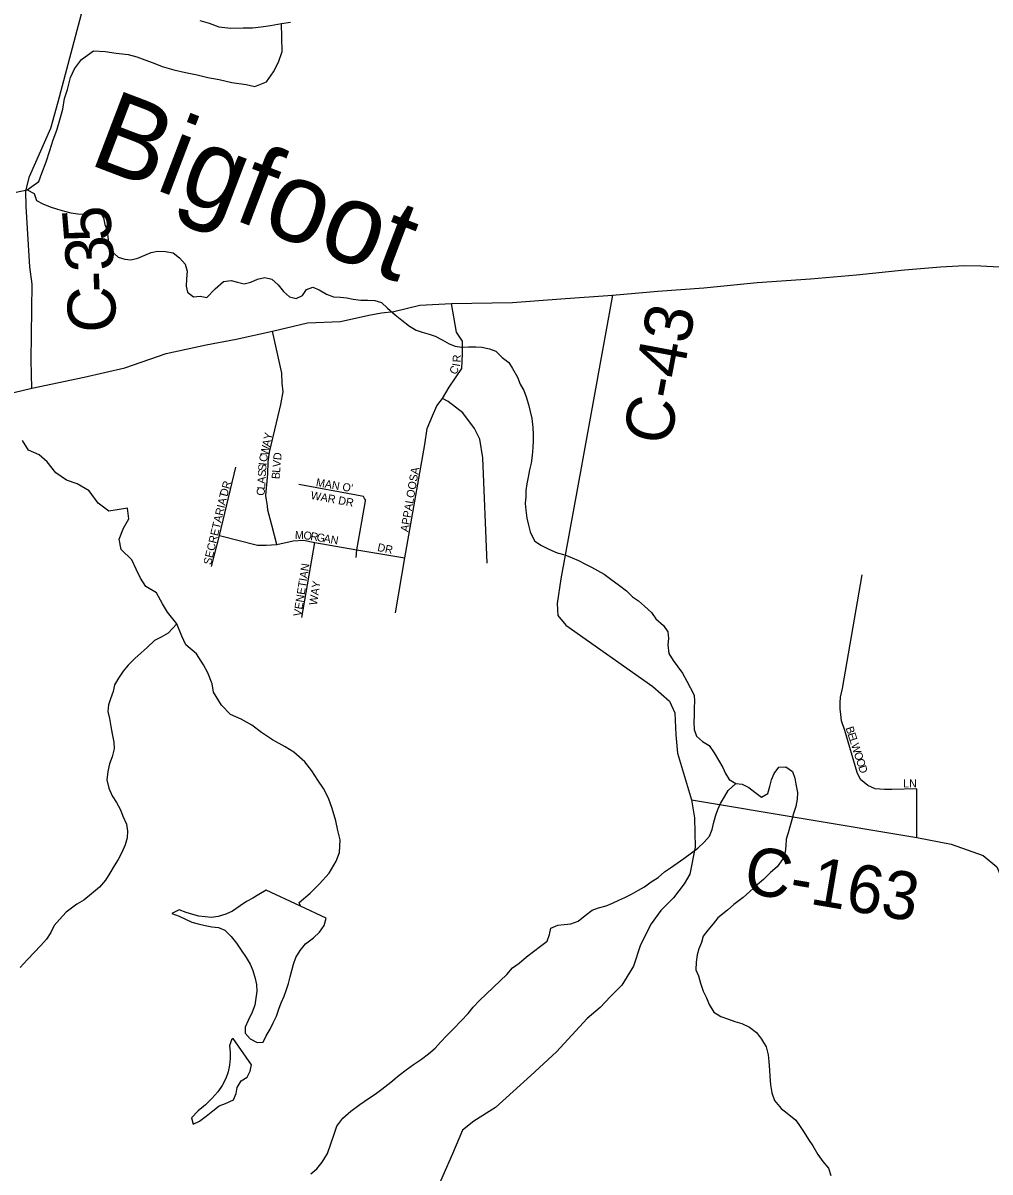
# Model space of a CAD drawing. Extents: x 0 to 34, y -4 to 22.
# Drawn here: x 7.021 to 7.827, y 16.356 to 17.313 of the extents above; entities that cross this region are included whole.
import ezdxf

# ---------------------------------------------------------------- set-up
doc = ezdxf.new("R2010")
doc.units = 0
for name, color, linetype in [('GM_X_County_Road', 7, 'Continuous'), ('GM_X_County_Road_Text', 7, 'Continuous'), ('GM_X_Major_River', 7, 'Continuous'), ('GM_X_Minor_Lake', 7, 'Continuous'), ('GM_X_Minor_River', 7, 'Continuous'), ('GM_X_Minor_River_Text', 7, 'Continuous'), ('GM_X_Township_Subdivision', 7, 'Continuous'), ('GM_X_Township_Subdivision_Text', 7, 'Continuous'), ('GM_X_US_Route', 7, 'Continuous')]:
    doc.layers.add(name, color=color, linetype=linetype)

msp = doc.modelspace()

# ---------------------------------------------------------------- linework, layer by layer
at = {"layer": 'GM_X_County_Road'}
for points in [[(7.02824, 17.00931), (7.02778, 17.03262), (7.02845, 17.09594), (7.02658, 17.11041), (7.02352, 17.16044), (7.02324, 17.17355), (7.02614, 17.18552), (7.04401, 17.22581), (7.05004, 17.24762), (7.07789, 17.35259), (7.07935, 17.35808), (7.07972, 17.35945)], [(7.51197, 17.08674), (7.48677, 16.94762)], [(7.48677, 16.94762), (7.48648, 16.946), (7.46914, 16.85029), (7.46597, 16.82992), (7.46659, 16.8199), (7.47328, 16.81176), (7.54572, 16.76061), (7.5595, 16.7485), (7.56406, 16.73871), (7.56472, 16.72032), (7.56618, 16.70529), (7.57799, 16.6662)], [(7.57799, 16.6662), (7.58031, 16.65128), (7.581, 16.62689), (7.57651, 16.60435), (7.57181, 16.5962), (7.56294, 16.58462), (7.5524, 16.57397), (7.54436, 16.56311), (7.53538, 16.54558), (7.52954, 16.52783), (7.51993, 16.51175), (7.51054, 16.50257), (7.50177, 16.49338), (7.49092, 16.48419), (7.46544, 16.45643), (7.44415, 16.4366), (7.4145, 16.40987), (7.39655, 16.3986), (7.38695, 16.39108), (7.37879, 16.37141), (7.37069, 16.35312), (7.35605, 16.31926)], [(7.57799, 16.6662), (7.76556, 16.63493), (7.79416, 16.62929), (7.82088, 16.6199), (7.83236, 16.61051), (7.84471, 16.5815), (7.90505, 16.39278), (7.90935, 16.3826), (7.91276, 16.37695), (7.91839, 16.36986), (7.92555, 16.36202), (7.92604, 16.36137)]]:
    msp.add_lwpolyline(points, dxfattribs=at)
at = {"layer": 'GM_X_Major_River'}
msp.add_lwpolyline([(7.16833, 17.31557), (7.17603, 17.31324), (7.18398, 17.3101), (7.19412, 17.30905), (7.2043, 17.30933), (7.21206, 17.3094), (7.21931, 17.31029), (7.2271, 17.31143), (7.23625, 17.31307), (7.24377, 17.31422)], dxfattribs=at)
at = {"layer": 'GM_X_Minor_Lake'}
msp.add_line((7.19595, 16.46753), (7.1946, 16.46648), dxfattribs=at)
for points in [[(7.22361, 16.59102), (7.21749, 16.58749), (7.21236, 16.58436), (7.20723, 16.5815), (7.20182, 16.57811), (7.19532, 16.5734), (7.18993, 16.57108), (7.18348, 16.56905), (7.17785, 16.56834), (7.17277, 16.56868), (7.16744, 16.5693), (7.16238, 16.57072), (7.15679, 16.57241), (7.15094, 16.57464), (7.145, 16.57153), (7.15085, 16.5693), (7.15616, 16.56681), (7.16147, 16.56432), (7.16679, 16.5629), (7.17265, 16.56147), (7.17826, 16.56058), (7.18386, 16.55995), (7.18891, 16.55773), (7.19443, 16.5523), (7.19862, 16.54689), (7.20253, 16.54094), (7.20671, 16.53499), (7.2101, 16.52933), (7.21242, 16.52421), (7.21445, 16.51749), (7.21543, 16.5124), (7.2156, 16.50678), (7.21497, 16.50118), (7.21407, 16.49531), (7.21183, 16.48947), (7.20851, 16.48257), (7.20601, 16.47699), (7.20592, 16.47192), (7.21018, 16.46728)], [(7.25207, 16.5777), (7.22361, 16.59102)], [(7.21018, 16.46728), (7.21595, 16.464), (7.22105, 16.46446), (7.22354, 16.46976), (7.22684, 16.47533), (7.22934, 16.48037), (7.2321, 16.48594), (7.23407, 16.49179), (7.23604, 16.4971), (7.23854, 16.50268), (7.2405, 16.50826), (7.24219, 16.51331), (7.24336, 16.51891), (7.24478, 16.52423), (7.24621, 16.52929), (7.24817, 16.53487), (7.25175, 16.54069), (7.25639, 16.54623), (7.26289, 16.55121), (7.26805, 16.55594), (7.27189, 16.56149), (7.2736, 16.56761), (7.25207, 16.5777)], [(7.1946, 16.46648), (7.19291, 16.46143), (7.19335, 16.45608), (7.19353, 16.45073), (7.1929, 16.44512), (7.19174, 16.4398), (7.18978, 16.43421), (7.18674, 16.42838), (7.18317, 16.42309), (7.17826, 16.41755), (7.17282, 16.41229), (7.16686, 16.40731), (7.16114, 16.40125), (7.16266, 16.39615), (7.16805, 16.39847), (7.17347, 16.40266), (7.17916, 16.40711), (7.18431, 16.41131), (7.18969, 16.41336), (7.19617, 16.41647), (7.19839, 16.42151), (7.19928, 16.42658), (7.20258, 16.43214), (7.20771, 16.43526), (7.21021, 16.4403), (7.21137, 16.44563), (7.19595, 16.46753)]]:
    msp.add_lwpolyline(points, dxfattribs=at)
at = {"layer": 'GM_X_Minor_River'}
for points in [[(7.12251, 17.28277), (7.12941, 17.28019), (7.13682, 17.27707), (7.14665, 17.27442), (7.15623, 17.27204), (7.16609, 17.27019), (7.17486, 17.2681), (7.18418, 17.26626), (7.19483, 17.26386), (7.20683, 17.26222), (7.21401, 17.26044), (7.22375, 17.26447), (7.22958, 17.27261), (7.23381, 17.28079), (7.23671, 17.28954), (7.23625, 17.31307)], [(7.01528, 17.17239), (7.02443, 17.1743), (7.03398, 17.18127), (7.03657, 17.18843), (7.04029, 17.19769), (7.04321, 17.20724), (7.04611, 17.21599), (7.049, 17.2242), (7.05163, 17.23269), (7.05401, 17.24172), (7.05557, 17.2505), (7.0579, 17.25792), (7.0603, 17.26802), (7.0637, 17.27515), (7.06952, 17.28303), (7.07961, 17.29026), (7.08924, 17.28975), (7.09857, 17.28818), (7.10844, 17.28713), (7.11562, 17.28535), (7.12251, 17.28277)], [(7.02443, 17.1743), (7.03016, 17.17137), (7.03221, 17.16546), (7.03724, 17.1627), (7.04335, 17.1602), (7.04947, 17.15823), (7.05533, 17.1568), (7.06066, 17.15538), (7.06653, 17.15449), (7.07214, 17.15413), (7.07858, 17.15563), (7.08448, 17.15661), (7.08787, 17.1512), (7.08911, 17.14557), (7.0909, 17.14046), (7.09162, 17.13537), (7.09206, 17.13002), (7.09357, 17.12438), (7.10016, 17.1184), (7.10575, 17.1167), (7.11082, 17.11609), (7.11646, 17.1176), (7.12239, 17.11991), (7.12777, 17.12224), (7.13287, 17.12322), (7.13956, 17.12312), (7.14596, 17.12194), (7.15124, 17.11785), (7.15596, 17.11243), (7.15774, 17.10679), (7.1571, 17.10038), (7.15673, 17.09424), (7.15798, 17.08914), (7.163, 17.08532), (7.16835, 17.08577), (7.17395, 17.08461), (7.18103, 17.09198), (7.18782, 17.09802), (7.19426, 17.09899), (7.19958, 17.09757), (7.20518, 17.09614), (7.21081, 17.09739), (7.21621, 17.09998), (7.22238, 17.10148), (7.22824, 17.10005), (7.23351, 17.09516), (7.23797, 17.08974), (7.24298, 17.08538), (7.24857, 17.08396), (7.25369, 17.08628), (7.25699, 17.09131), (7.26237, 17.09336), (7.26768, 17.09114), (7.27378, 17.08756), (7.27962, 17.08533), (7.28523, 17.08498), (7.29057, 17.08436), (7.29591, 17.08347), (7.30231, 17.08256), (7.3082, 17.08247), (7.31408, 17.08238), (7.31967, 17.08068), (7.32467, 17.07579), (7.331, 17.07035), (7.33654, 17.06598), (7.34287, 17.0608), (7.34843, 17.0575), (7.35349, 17.05582), (7.35934, 17.05412), (7.3644, 17.05244), (7.37023, 17.0494), (7.37606, 17.0461), (7.38111, 17.04415), (7.38618, 17.04327), (7.39207, 17.04371), (7.39822, 17.04361), (7.4033, 17.04326), (7.4097, 17.04209), (7.41475, 17.04014), (7.42001, 17.03471), (7.42582, 17.03061), (7.42868, 17.02548), (7.43284, 17.01847), (7.43515, 17.01255), (7.43827, 17.00715), (7.44005, 17.00204), (7.44208, 16.9956), (7.44359, 16.98969), (7.44483, 16.98406), (7.44577, 16.97656), (7.44594, 16.97067), (7.44586, 16.9656), (7.44576, 16.95972), (7.44511, 16.95304), (7.4442, 16.94664), (7.44304, 16.94105), (7.44187, 16.93518), (7.44071, 16.92959), (7.43981, 16.92399), (7.43973, 16.91891), (7.43936, 16.91304)], [(7.25207, 16.5777), (7.25108, 16.58086), (7.26011, 16.58839), (7.2678, 16.59621), (7.27606, 16.60509), (7.28194, 16.6151), (7.28454, 16.62252), (7.28508, 16.63294), (7.28314, 16.64074), (7.28147, 16.6488), (7.27852, 16.65903), (7.27553, 16.66765), (7.27119, 16.67578), (7.26655, 16.68258), (7.2614, 16.69046), (7.2557, 16.69782), (7.24655, 16.70607), (7.23943, 16.71052), (7.22887, 16.71613), (7.21966, 16.72224), (7.21153, 16.72859), (7.20255, 16.73336), (7.19382, 16.73732), (7.18627, 16.74526), (7.17958, 16.75585), (7.17842, 16.76283), (7.17491, 16.77201), (7.17134, 16.77878), (7.16542, 16.78802), (7.15651, 16.79545), (7.15322, 16.80275), (7.14893, 16.81302), (7.14115, 16.82257), (7.13705, 16.82962), (7.1322, 16.83883), (7.12324, 16.84413), (7.11887, 16.85092), (7.11505, 16.8585), (7.1115, 16.86634), (7.10262, 16.87485), (7.10097, 16.88344), (7.10469, 16.89271), (7.10917, 16.90035), (7.10806, 16.90919), (7.09919, 16.90781), (7.09247, 16.90664), (7.08355, 16.91355), (7.07604, 16.92363), (7.06602, 16.92949), (7.057, 16.93265), (7.04833, 16.93875), (7.04107, 16.94775), (7.03426, 16.95354), (7.02553, 16.9575), (7.02038, 16.96564)], [(7.43936, 16.91304), (7.4398, 16.90768), (7.44076, 16.90098), (7.442, 16.89508), (7.44351, 16.88944), (7.44713, 16.88217), (7.45242, 16.87834), (7.45905, 16.87503), (7.46595, 16.87198), (7.47234, 16.87027), (7.47845, 16.86777), (7.48377, 16.86555), (7.48907, 16.86279), (7.49464, 16.86003), (7.49968, 16.85727), (7.50524, 16.85424), (7.51079, 16.85014), (7.51793, 16.84495), (7.52373, 16.84031), (7.52873, 16.83542), (7.53376, 16.83213), (7.53876, 16.82751), (7.54456, 16.82234), (7.54822, 16.81693), (7.55454, 16.81149), (7.5582, 16.80635), (7.55864, 16.80073), (7.55828, 16.79539), (7.55897, 16.78816), (7.56261, 16.78222), (7.56654, 16.77708), (7.57046, 16.77167), (7.57409, 16.7652), (7.57668, 16.75981), (7.58005, 16.7536), (7.5805, 16.74852), (7.58014, 16.74291), (7.58004, 16.73676), (7.57994, 16.73088), (7.58011, 16.725), (7.58215, 16.71935), (7.58716, 16.715), (7.59272, 16.71143), (7.5969, 16.70548), (7.60027, 16.69928), (7.60392, 16.69334), (7.60624, 16.68823), (7.60936, 16.6831), (7.61492, 16.6798), (7.62, 16.67945), (7.62556, 16.67642), (7.63058, 16.6726), (7.63613, 16.6685), (7.64153, 16.67162), (7.64324, 16.67748), (7.64467, 16.68307), (7.64689, 16.68811), (7.65073, 16.6934), (7.65662, 16.69384), (7.66217, 16.69001), (7.66395, 16.68437), (7.66493, 16.67927), (7.66615, 16.6723), (7.66606, 16.66696), (7.66489, 16.66083), (7.66292, 16.65498), (7.66149, 16.64965), (7.65979, 16.6438), (7.65837, 16.63874), (7.65667, 16.63342), (7.65658, 16.62808), (7.65596, 16.62274), (7.65399, 16.61716), (7.64933, 16.61055), (7.64364, 16.60583), (7.63792, 16.60004), (7.6325, 16.59558), (7.62652, 16.58979), (7.62108, 16.5848), (7.61323, 16.57904), (7.6078, 16.57432), (7.59994, 16.56803), (7.59584, 16.56302), (7.59147, 16.55774), (7.58764, 16.55272), (7.58622, 16.5474), (7.58399, 16.54208), (7.58257, 16.53703), (7.58167, 16.53116), (7.58156, 16.52475), (7.58361, 16.51964), (7.58538, 16.51346), (7.58768, 16.50701), (7.59053, 16.50135), (7.59257, 16.4957), (7.59648, 16.48949), (7.6023, 16.48565), (7.60869, 16.48368), (7.614, 16.48172), (7.61986, 16.48003), (7.62623, 16.47698)], [(7.14893, 16.81302), (7.14171, 16.80523), (7.13603, 16.80184), (7.13037, 16.79899), (7.12439, 16.79321), (7.11923, 16.78875), (7.11407, 16.78402), (7.10862, 16.77849), (7.10426, 16.77348), (7.10042, 16.76766), (7.09711, 16.7621), (7.09595, 16.7565), (7.09371, 16.75039), (7.09202, 16.74534), (7.09166, 16.73973), (7.0929, 16.73409), (7.09412, 16.72739), (7.09509, 16.72123), (7.09658, 16.71425), (7.09675, 16.7089), (7.09503, 16.70198), (7.09306, 16.69613), (7.09162, 16.69), (7.0907, 16.6828), (7.09246, 16.67609), (7.09529, 16.66963), (7.09868, 16.66396), (7.10205, 16.65803), (7.1041, 16.65265), (7.1072, 16.64591), (7.10791, 16.64029), (7.10755, 16.63468), (7.10611, 16.62882), (7.10333, 16.62245), (7.10002, 16.61662), (7.09672, 16.61133), (7.09314, 16.60524), (7.08957, 16.59941), (7.08466, 16.59361), (7.07787, 16.58784), (7.07163, 16.58259), (7.06569, 16.57947), (7.05675, 16.57267), (7.0513, 16.5666), (7.04694, 16.56159), (7.04416, 16.55576), (7.04033, 16.5502), (7.03569, 16.54493), (7.03024, 16.53914), (7.02453, 16.53335), (7.01853, 16.52649)], [(7.45758, 16.54864), (7.45954, 16.55423), (7.4607, 16.55929), (7.46663, 16.56187), (7.47172, 16.56232), (7.47735, 16.56303), (7.48353, 16.56507), (7.48923, 16.56979), (7.49519, 16.57424), (7.50031, 16.5763), (7.50675, 16.57807), (7.51214, 16.58012), (7.51726, 16.58271), (7.52239, 16.58504), (7.52778, 16.58762), (7.53372, 16.591), (7.53885, 16.59386), (7.54427, 16.59806), (7.55022, 16.6017), (7.55537, 16.60616), (7.56051, 16.60956), (7.56593, 16.61348), (7.57161, 16.6174), (7.57784, 16.62211), (7.58326, 16.62604), (7.58843, 16.63104), (7.59279, 16.63604), (7.59502, 16.64162), (7.59618, 16.64668), (7.59788, 16.6528), (7.59985, 16.65812), (7.60207, 16.66316), (7.60537, 16.66873), (7.60841, 16.67402), (7.61492, 16.6798)], [(7.26066, 16.35476), (7.26582, 16.35895), (7.27019, 16.3645), (7.27459, 16.37164), (7.2774, 16.37962), (7.28049, 16.38866), (7.28246, 16.39451), (7.28739, 16.40111), (7.29417, 16.40689), (7.30149, 16.41238), (7.30879, 16.41735), (7.3142, 16.421), (7.31989, 16.42519), (7.32748, 16.43095), (7.33427, 16.43699), (7.34022, 16.44144), (7.34618, 16.44589), (7.35295, 16.45033), (7.35864, 16.45478), (7.36433, 16.4595), (7.3687, 16.46451), (7.37414, 16.47004), (7.37958, 16.47557), (7.38585, 16.48215), (7.39183, 16.4882), (7.39593, 16.49349), (7.40137, 16.49901), (7.40681, 16.50427), (7.4128, 16.51033), (7.4185, 16.51558), (7.42394, 16.52084), (7.42885, 16.52638), (7.43427, 16.5303), (7.44051, 16.53555), (7.4462, 16.54), (7.45216, 16.54445), (7.45758, 16.54864)], [(7.62623, 16.47698), (7.63203, 16.47235), (7.63622, 16.46694), (7.64013, 16.46046), (7.64189, 16.45374), (7.64233, 16.44839), (7.64301, 16.44116), (7.64319, 16.43608), (7.64387, 16.42885), (7.64483, 16.42215), (7.64713, 16.4157), (7.65264, 16.4092), (7.65766, 16.40538), (7.66478, 16.39938), (7.66844, 16.39424), (7.67183, 16.38911), (7.67548, 16.38344), (7.67913, 16.37803), (7.68329, 16.37075), (7.68747, 16.36507), (7.69193, 16.35938), (7.69396, 16.3532)]]:
    msp.add_lwpolyline(points, dxfattribs=at)
at = {"layer": 'GM_X_Township_Subdivision'}
for points in [[(7.33121, 16.82217), (7.33916, 16.86784), (7.3556, 16.96224), (7.3576, 16.97569), (7.36208, 16.98615), (7.36557, 16.99462), (7.37055, 17.0006), (7.37603, 17.01007), (7.38649, 17.02551), (7.38699, 17.03796), (7.38699, 17.04843), (7.38201, 17.0559), (7.37802, 17.07981)], [(7.23228, 16.87898), (7.22819, 16.89509), (7.22491, 16.90765), (7.22464, 16.9112), (7.22382, 16.91612), (7.22327, 16.91967), (7.22491, 16.93796), (7.22518, 16.94779), (7.22628, 16.95598), (7.23201, 16.98028), (7.23583, 16.99557), (7.23774, 17.00621), (7.23692, 17.01331), (7.23665, 17.02178), (7.22862, 17.05683)], [(7.40768, 16.8633), (7.40393, 16.95128), (7.40143, 16.96673), (7.39695, 16.97569), (7.38749, 16.98865), (7.37503, 16.99811), (7.37055, 17.0006)], [(7.17793, 16.86058), (7.1845, 16.88636), (7.19819, 16.94346)], [(7.29849, 16.86806), (7.2989, 16.87462), (7.30327, 16.89796), (7.30627, 16.9153), (7.30614, 16.91625), (7.30545, 16.91721), (7.3045, 16.91885), (7.29877, 16.91994), (7.25071, 16.92895)], [(7.1845, 16.88636), (7.21618, 16.87844), (7.22355, 16.87844), (7.23228, 16.87898), (7.24594, 16.88199), (7.25467, 16.88254), (7.26395, 16.88062), (7.2989, 16.87462), (7.33916, 16.86784)], [(7.25327, 16.81803), (7.26395, 16.88062)], [(7.76556, 16.63493), (7.76576, 16.67543), (7.74489, 16.67481), (7.73883, 16.67481), (7.73088, 16.67541), (7.72495, 16.67829), (7.71879, 16.68316), (7.71608, 16.689), (7.70564, 16.72408), (7.70282, 16.73212), (7.7023, 16.73733), (7.70188, 16.74214), (7.70167, 16.74704), (7.70219, 16.75174), (7.70376, 16.75915), (7.72025, 16.85373)]]:
    msp.add_lwpolyline(points, dxfattribs=at)
at = {"layer": 'GM_X_US_Route'}
msp.add_lwpolyline([(6.98288, 16.99829), (7.02824, 17.00931), (7.07194, 17.01844), (7.10584, 17.02628), (7.14021, 17.03799), (7.17355, 17.04523), (7.19855, 17.04994), (7.22862, 17.05683), (7.25797, 17.06371), (7.28549, 17.06467), (7.3089, 17.07014), (7.31964, 17.07197), (7.32983, 17.07301), (7.35162, 17.07832), (7.37802, 17.07981), (7.42867, 17.08059), (7.46912, 17.0837), (7.51197, 17.08674), (7.54974, 17.08993), (7.58831, 17.09283), (7.63254, 17.09717), (7.67699, 17.10017), (7.71531, 17.10361), (7.75552, 17.10779), (7.78526, 17.11041), (7.80534, 17.11144), (7.81896, 17.11104), (7.83417, 17.11034)], dxfattribs=at)

# ---------------------------------------------------------------- texts
at = {"layer": 'GM_X_County_Road_Text'}
for s, rotation, p in [('5', 94.69878, (7.09531, 17.13272)), ('3', 94.27821, (7.09717, 17.10783)), ('-', 92.11597, (7.09788, 17.08976)), ('C', 90.32005, (7.09809, 17.05554)), ('C-43', 79.29539, (7.55976, 16.96044)), ('C-163', 350.31116, (7.61999, 16.58922))]:
    msp.add_text(s, height=0.04, rotation=rotation, dxfattribs=at).set_placement(p)
at = {"layer": 'GM_X_Minor_River_Text'}
msp.add_text('Bigfoot', height=0.066663, rotation=339.11681, dxfattribs=at).set_placement((7.07417, 17.19629))
at = {"layer": 'GM_X_Township_Subdivision_Text'}
for s, height, rotation, p in [('I', 0.00667, 80.42213, (7.38484, 17.02685)), ('R', 0.00667, 87.08241, (7.38542, 17.03058)), ('C', 0.00667, 60.04425, (7.38133, 17.01985)), ('Y', 0.00667, 77.91354, (7.22773, 16.96568)), ('W', 0.00667, 77.95808, (7.22491, 16.95249)), ('A', 0.00667, 77.90981, (7.2265, 16.95995)), ('C', 0.00667, 79.71904, (7.22398, 16.94735)), ('D', 0.00667, 83.73703, (7.23589, 16.94896)), ('S', 0.00667, 86.37908, (7.22341, 16.93995)), ('I', 0.00667, 84.2633, (7.2237, 16.94457)), ('L', 0.00667, 85.34981, (7.23502, 16.93849)), ('V', 0.00667, 85.16374, (7.2354, 16.94316)), ('APPALOOSA', 0.006667, 80.19409, (7.34181, 16.88909)), ('A', 0.00667, 86.36732, (7.22274, 16.92941)), ('S', 0.00667, 86.36849, (7.22311, 16.93527)), ('B', 0.00667, 85.38153, (7.23459, 16.93323)), ("MAN O'", 0.006667, 350.33569, (7.26464, 16.92766)), ('SECRETARIAT', 0.0066667, 76.69179, (7.17755, 16.86158)), ('DR', 0.006667, 74.474, (7.19106, 16.91854)), ('C', 0.00667, 86.3555, (7.22211, 16.91945)), ('L', 0.00667, 86.36849, (7.22245, 16.92473)), ('WAR DR', 0.006667, 349.50649, (7.26022, 16.91696)), ('M', 0.00667, 358.79778, (7.24738, 16.88367)), ('O', 0.00667, 352.50357, (7.25422, 16.88354)), ('R', 0.00667, 350.75723, (7.25999, 16.88278)), ('G', 0.00667, 350.73532, (7.2652, 16.88194)), ('A', 0.00667, 350.7162, (7.27098, 16.88099)), ('N', 0.00667, 350.72883, (7.27678, 16.88004)), ('DR', 0.006667, 348.1183, (7.31573, 16.87367)), ('VENETIAN', 0.006667, 80.94085, (7.25263, 16.81867)), ('WAY', 0.006667, 81.11683, (7.26572, 16.82804)), ('B', 0.00667, 288.02033, (7.70622, 16.72614)), ('E', 0.00667, 288.02073, (7.70785, 16.72112)), ('L', 0.00667, 288.02073, (7.7093, 16.71666)), ('W', 0.00667, 288.01304, (7.71076, 16.71219)), ('O', 0.00667, 288.02106, (7.71311, 16.70494)), ('O', 0.00667, 288.02106, (7.71493, 16.69936)), ('D', 0.00667, 288.02106, (7.71674, 16.69378)), ('LN', 0.006667, 0.00001, (7.75429, 16.67658))]:
    msp.add_text(s, height=height, rotation=rotation, dxfattribs=at).set_placement(p)

doc.saveas('drawing.dxf')
